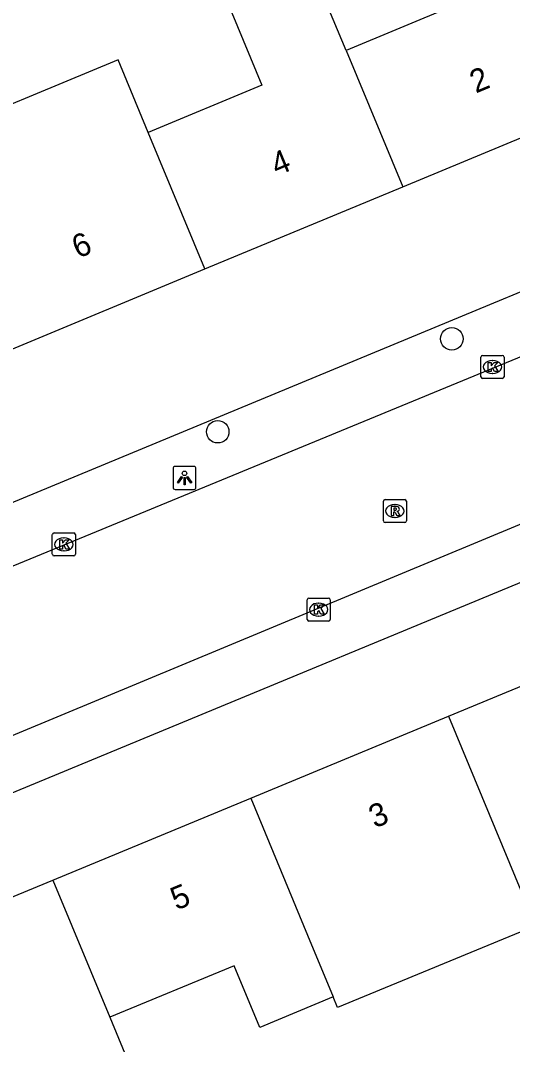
# Model space of a CAD drawing. Extents: x 162990 to 165007, y 383433 to 384336.
# Drawn here: x 163938.82 to 163960.17, y 383907.76 to 383952.2 of the extents above; entities that cross this region are included whole.
import ezdxf

# ---------------------------------------------------------------- set-up
doc = ezdxf.new("R2010")
doc.units = 0
for name, color, linetype in [('IMGEO_Boom', 7, 'Continuous'), ('IMGEO_Kolk', 7, 'Continuous'), ('IMGEO_Lichtpunt', 7, 'Continuous'), ('IMGEO_Pand', 7, 'Continuous'), ('IMGEO_Pand_nummerreeks', 7, 'Continuous'), ('IMGEO_Rijbaan_lokaal_open', 7, 'Continuous'), ('IMGEO_Rioolput', 7, 'Continuous'), ('IMGEO_Voetpad_open', 7, 'Continuous')]:
    doc.layers.add(name, color=color, linetype=linetype)

msp = doc.modelspace()

# ---------------------------------------------------------------- linework, layer by layer
at = {"layer": 'IMGEO_Boom'}
for centre in [(163957.533, 383938.38), (163947.375, 383934.353)]:
    msp.add_circle(centre, 0.489, dxfattribs=at)
at = {"layer": 'IMGEO_Kolk'}
for p, q in [((163958.797, 383936.738), (163958.797, 383937.59)), ((163958.872, 383937.664), (163959.724, 383937.664)), ((163959.798, 383937.59), (163959.798, 383936.738)), ((163959.285, 383937.444), (163959.31, 383937.444)), ((163959.724, 383936.664), (163958.872, 383936.664)), ((163959.308, 383936.884), (163959.283, 383936.884)), ((163940.273, 383929.963), (163941.125, 383929.963)), ((163940.198, 383929.037), (163940.198, 383929.889)), ((163940.686, 383929.743), (163940.711, 383929.743)), ((163941.199, 383929.889), (163941.199, 383929.037)), ((163940.709, 383929.183), (163940.684, 383929.183)), ((163941.125, 383928.963), (163940.273, 383928.963)), ((163951.256, 383926.208), (163951.256, 383927.06)), ((163951.331, 383927.134), (163952.183, 383927.134)), ((163951.744, 383926.914), (163951.769, 383926.914)), ((163952.257, 383927.06), (163952.257, 383926.208)), ((163952.183, 383926.134), (163951.331, 383926.134)), ((163951.767, 383926.354), (163951.742, 383926.354))]:
    msp.add_line(p, q, dxfattribs=at)
for points in [[(163958.797, 383936.738), (163958.797, 383937.59)], [(163958.872, 383937.664), (163959.724, 383937.664)], [(163959.798, 383937.59), (163959.798, 383936.738)], [(163959.118, 383937.364), (163959.241, 383937.364), (163959.241, 383937.213), (163959.371, 383937.364), (163959.535, 383937.364), (163959.389, 383937.213), (163959.542, 383936.964), (163959.39, 383936.964), (163959.305, 383937.128), (163959.241, 383937.061), (163959.241, 383936.964), (163959.118, 383936.964), (163959.118, 383937.364)], [(163959.724, 383936.664), (163958.872, 383936.664)], [(163940.273, 383929.963), (163941.125, 383929.963)], [(163940.198, 383929.037), (163940.198, 383929.889)], [(163940.519, 383929.663), (163940.642, 383929.663), (163940.642, 383929.512), (163940.772, 383929.663), (163940.936, 383929.663), (163940.79, 383929.512), (163940.943, 383929.263), (163940.791, 383929.263), (163940.706, 383929.427), (163940.642, 383929.36), (163940.642, 383929.263), (163940.519, 383929.263), (163940.519, 383929.663)], [(163941.199, 383929.889), (163941.199, 383929.037)], [(163941.125, 383928.963), (163940.273, 383928.963)], [(163951.256, 383926.208), (163951.256, 383927.06)], [(163951.331, 383927.134), (163952.183, 383927.134)], [(163951.577, 383926.834), (163951.7, 383926.834), (163951.7, 383926.683), (163951.83, 383926.834), (163951.994, 383926.834), (163951.848, 383926.683), (163952.001, 383926.434), (163951.849, 383926.434), (163951.764, 383926.598), (163951.7, 383926.531), (163951.7, 383926.434), (163951.577, 383926.434), (163951.577, 383926.834)], [(163952.257, 383927.06), (163952.257, 383926.208)], [(163952.183, 383926.134), (163951.331, 383926.134)]]:
    msp.add_lwpolyline(points, dxfattribs=at)
for centre, start, end in [((163958.874, 383937.588), 91.552, 178.448), ((163958.874, 383937.588), 91.552, 178.448), ((163959.722, 383937.588), 1.552, 88.448), ((163959.722, 383937.588), 1.552, 88.448), ((163958.874, 383936.74), 181.552, 268.448), ((163958.874, 383936.74), 181.552, 268.448), ((163959.722, 383936.74), 271.552, 358.448), ((163959.722, 383936.74), 271.552, 358.448), ((163940.275, 383929.887), 91.552, 178.448), ((163940.275, 383929.887), 91.552, 178.448), ((163941.123, 383929.887), 1.552, 88.448), ((163941.123, 383929.887), 1.552, 88.448), ((163940.275, 383929.039), 181.552, 268.448), ((163940.275, 383929.039), 181.552, 268.448), ((163941.123, 383929.039), 271.552, 358.448), ((163941.123, 383929.039), 271.552, 358.448), ((163951.333, 383927.058), 91.552, 178.448), ((163951.333, 383927.058), 91.552, 178.448), ((163952.181, 383927.058), 1.552, 88.448), ((163952.181, 383927.058), 1.552, 88.448), ((163951.333, 383926.21), 181.552, 268.448), ((163951.333, 383926.21), 181.552, 268.448), ((163952.181, 383926.21), 271.552, 358.448), ((163952.181, 383926.21), 271.552, 358.448)]:
    msp.add_arc(centre, 0.0765, start, end, dxfattribs=at)
for centre, major_axis, ratio, start_param, end_param in [((163959.284, 383937.164), (-0.387, 0.002), 0.722429, 4.712389, 7.853982), ((163959.309, 383937.164), (-0.39, 0.002), 0.717154, 1.570796, 4.712389), ((163940.685, 383929.463), (-0.387, 0.002), 0.722429, 4.712389, 7.853982), ((163940.71, 383929.463), (-0.39, 0.002), 0.717154, 1.570796, 4.712389), ((163951.743, 383926.634), (-0.387, 0.002), 0.722429, 4.712389, 7.853982), ((163951.768, 383926.634), (-0.39, 0.002), 0.717154, 1.570796, 4.712389)]:
    msp.add_ellipse(centre, major_axis=major_axis, ratio=ratio, start_param=start_param, end_param=end_param, dxfattribs=at)
at = {"layer": 'IMGEO_Lichtpunt'}
for p, q in [((163945.436, 383932.751), (163945.436, 383931.944)), ((163945.436, 383932.751), (163945.436, 383931.944)), ((163946.338, 383932.846), (163945.53, 383932.846)), ((163946.338, 383932.846), (163945.53, 383932.846)), ((163946.432, 383931.944), (163946.432, 383932.751)), ((163946.432, 383931.944), (163946.432, 383932.751)), ((163945.53, 383931.85), (163946.338, 383931.85)), ((163945.53, 383931.85), (163946.338, 383931.85))]:
    msp.add_line(p, q, dxfattribs=at)
for points in [[(163945.81, 383932.415), (163945.849, 383932.387), (163945.661, 383932.125), (163945.623, 383932.152), (163945.81, 383932.415)], [(163945.912, 383932.367), (163945.959, 383932.367), (163945.959, 383932.045), (163945.912, 383932.045), (163945.912, 383932.367)], [(163946.022, 383932.387), (163946.06, 383932.414), (163946.247, 383932.152), (163946.208, 383932.124), (163946.022, 383932.387)]]:
    msp.add_lwpolyline(points, dxfattribs=at)
msp.add_circle((163945.935, 383932.549), 0.0994, dxfattribs=at)
for centre, start, end in [((163945.53, 383932.751), 90, 180), ((163945.53, 383932.751), 90, 180), ((163946.338, 383932.751), 0, 90), ((163946.338, 383932.751), 0, 90), ((163945.53, 383931.944), 180, 270), ((163945.53, 383931.944), 180, 270), ((163946.338, 383931.944), 270, 0), ((163946.338, 383931.944), 270, 360)]:
    msp.add_arc(centre, 0.0946, start, end, dxfattribs=at)
at = {"layer": 'IMGEO_Pand'}
for points in [[(163955.401, 383944.98), (163964.113, 383948.598), (163961.655, 383954.518), (163961.194, 383954.327), (163957.611, 383952.839), (163952.942, 383950.9)], [(163952.942, 383950.9), (163951.635, 383954.046), (163947.987, 383952.532), (163949.293, 383949.389), (163944.361, 383947.342)], [(163952.942, 383950.9), (163955.401, 383944.98)], [(163944.361, 383947.342), (163943.055, 383950.486), (163934.549, 383946.958), (163934.921, 383945.85)], [(163946.821, 383941.418), (163944.361, 383947.342)], [(163946.821, 383941.418), (163955.401, 383944.98)], [(163938.242, 383937.855), (163946.821, 383941.418)], [(163957.392, 383922.007), (163966.102, 383925.614)], [(163948.809, 383918.454), (163957.392, 383922.007)], [(163957.392, 383922.007), (163961.161, 383912.906)], [(163940.224, 383914.899), (163948.809, 383918.454)], [(163948.809, 383918.454), (163951.274, 383912.499), (163952.378, 383909.835)], [(163930.32, 383909.987), (163931.964, 383910.668), (163931.677, 383911.36), (163940.224, 383914.899)], [(163940.224, 383914.899), (163942.69, 383908.945)], [(163961.161, 383912.906), (163952.573, 383909.363), (163952.378, 383909.835)], [(163952.378, 383909.835), (163949.202, 383908.493), (163948.089, 383911.18), (163942.69, 383908.945)], [(163942.69, 383908.945), (163944.168, 383905.374), (163941.778, 383904.385), (163933.11, 383900.797), (163935.075, 383896.047), (163931.249, 383894.463), (163928.082, 383902.114), (163926.17, 383906.733), (163929.7, 383908.194)]]:
    msp.add_lwpolyline(points, dxfattribs=at)
at = {"layer": 'IMGEO_Rijbaan_lokaal_open'}
for points in [[(163971.509, 383942.128), (163921.411, 383921.486)], [(163892.691, 383902.14), (163982.692, 383939.577)]]:
    msp.add_lwpolyline(points, dxfattribs=at)
at = {"layer": 'IMGEO_Rioolput'}
for p, q in [((163954.562, 383930.486), (163954.562, 383931.338)), ((163954.637, 383931.412), (163955.489, 383931.412)), ((163955.563, 383931.338), (163955.563, 383930.486)), ((163955.05, 383931.192), (163955.075, 383931.192)), ((163955.489, 383930.412), (163954.637, 383930.412)), ((163955.073, 383930.632), (163955.048, 383930.632))]:
    msp.add_line(p, q, dxfattribs=at)
for points in [[(163954.562, 383930.486), (163954.562, 383931.338)], [(163954.637, 383931.412), (163955.489, 383931.412)], [(163955.563, 383931.338), (163955.563, 383930.486)], [(163955.151, 383931.11), (163954.899, 383931.112), (163954.899, 383930.712)], [(163954.899, 383930.712), (163955.023, 383930.712), (163955.023, 383930.874), (163955.034, 383930.874)], [(163955.077, 383931.031), (163955.023, 383931.031), (163955.023, 383930.95)], [(163955.023, 383930.95), (163955.075, 383930.95)], [(163955.081, 383930.845), (163955.152, 383930.712), (163955.292, 383930.712), (163955.227, 383930.838)], [(163955.489, 383930.412), (163954.637, 383930.412)]]:
    msp.add_lwpolyline(points, dxfattribs=at)
for centre, radius, start, end in [((163954.639, 383931.336), 0.0765, 91.552, 178.448), ((163954.639, 383931.336), 0.0765, 91.552, 178.448), ((163955.487, 383931.336), 0.0765, 1.552, 88.448), ((163955.487, 383931.336), 0.0765, 1.552, 88.448), ((163955.033, 383930.821), 0.0533, 26.0293, 88.6989), ((163955.059, 383931.139), 0.19, 274.7715, 282.9687), ((163955.083, 383930.935), 0.0964, 77.0061, 93.1865), ((163955.097, 383930.992), 0.0378, 276.6634, 79.6772), ((163955.15, 383931), 0.109, 350.3612, 89.416), ((163955.148, 383931), 0.112, 277.5842, 350.9817), ((163955.132, 383930.785), 0.108, 29.5134, 73.7905), ((163954.639, 383930.488), 0.0765, 181.552, 268.448), ((163954.639, 383930.488), 0.0765, 181.552, 268.448), ((163955.487, 383930.488), 0.0765, 271.552, 358.448), ((163955.487, 383930.488), 0.0765, 271.552, 358.448)]:
    msp.add_arc(centre, radius, start, end, dxfattribs=at)
for centre, major_axis, ratio, start_param, end_param in [((163955.049, 383930.912), (-0.387, 0.002), 0.722429, 4.712389, 7.853982), ((163955.074, 383930.912), (-0.39, 0.002), 0.717154, 1.570796, 4.712389)]:
    msp.add_ellipse(centre, major_axis=major_axis, ratio=ratio, start_param=start_param, end_param=end_param, dxfattribs=at)
at = {"layer": 'IMGEO_Voetpad_open'}
for points in [[(163973.469, 383945.794), (163919.451, 383923.393)], [(163964.512, 383929.456), (163893.635, 383900.12)]]:
    msp.add_lwpolyline(points, dxfattribs=at)

# ---------------------------------------------------------------- texts
at = {"layer": 'IMGEO_Pand_nummerreeks'}
for s, rotation, p in [('2', 22.5516, (163958.574, 383949.026)), ('4', 22.5504, (163949.943, 383945.442)), ('6', 22.5504, (163941.31, 383941.857)), ('3', 22.4943, (163954.192, 383917.133)), ('5', 22.4943, (163945.586, 383913.57))]:
    msp.add_text(s, height=1, rotation=rotation, dxfattribs=at).set_placement(p)

doc.saveas('drawing.dxf')
